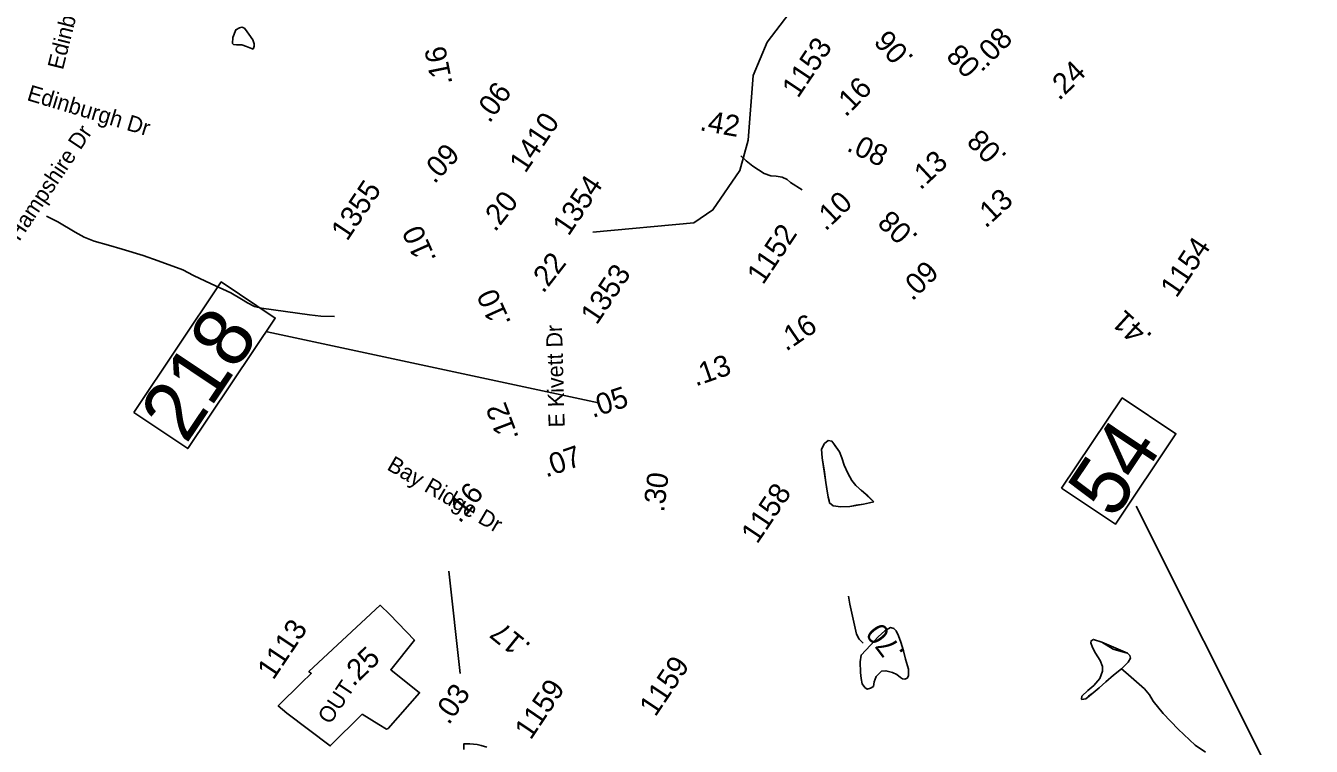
# Model space of a CAD drawing. Extents: x 1716282 to 1717158, y 799307 to 801078.
# Drawn here: x 1716655.9 to 1716766.2, y 799584.8 to 799646.7 of the extents above; entities that cross this region are included whole.
import ezdxf

# ---------------------------------------------------------------- set-up
doc = ezdxf.new("R2010")
doc.units = 0
for name, color, linetype in [('Exist Boundary Political City Limit New Hole', 7, 'Continuous'), ('Exist Hydrographic Misc Water Feature', 7, 'Continuous'), ('Exist Hydrographic Pond Under 1500 Sq Ft', 7, 'Continuous'), ('Exist Road Non-System Type 51 Label', 7, 'Continuous'), ('Exist Road Primary Interstate Mileage Hundredths English Label', 7, 'Continuous'), ('Exist Road Primary Interstate Shield CELL', 7, 'Continuous'), ('Exist Road Secondary Mileage Hundredths English Label', 7, 'Continuous'), ('Exist Road Secondary Mileage Tenths English Label', 7, 'Continuous'), ('Exist Road Secondary Structure Standard Bridge Number Label', 7, 'Continuous'), ('Exist Road Secondary Type 51 Number Label', 7, 'Continuous')]:
    doc.layers.add(name, color=color, linetype=linetype)

msp = doc.modelspace()

# ---------------------------------------------------------------- linework, layer by layer
at = {"layer": 'Exist Boundary Political City Limit New Hole'}
msp.add_lwpolyline([(1716684.79, 799587.58), (1716686.23, 799586.69), (1716686.88, 799586.31), (1716687.01, 799586.35), (1716689.72, 799589.42), (1716687.24, 799591.4), (1716689.27, 799593.93), (1716687.17, 799596.15), (1716686.34, 799596.94), (1716683.08, 799593.91), (1716680.22, 799591.24), (1716680.43, 799591.08), (1716679.6, 799590.27), (1716677.59, 799588.29), (1716678.32, 799587.68), (1716682.05, 799584.86), (1716684.79, 799587.58)], dxfattribs=at)
at = {"layer": 'Exist Hydrographic Misc Water Feature'}
for points in [[(1716704.58, 799628.94), (1716713.22, 799629.76), (1716714.86, 799630.85), (1716717.17, 799634.24), (1716717.88, 799636.84), (1716718.33, 799642.38), (1716719.52, 799645.24), (1716722.58, 799649.29), (1716724.82, 799658.73), (1716724.93, 799661.29), (1716722.21, 799670.18), (1716721.78, 799673.4), (1716722.13, 799675.8), (1716722.88, 799676.45), (1716724.4, 799676.15), (1716732.95, 799679.24), (1716733.85, 799679.94), (1716735.05, 799682.49), (1716735.28, 799684.81), (1716734.19, 799689.8), (1716735.33, 799695.18), (1716736.44, 799697.97)], [(1716675.45, 799644.66), (1716674.88, 799644.87), (1716674.46, 799645.02), (1716674, 799645.02), (1716673.77, 799645.04), (1716673.67, 799645.14), (1716673.69, 799645.65), (1716673.97, 799646.31), (1716674.27, 799646.49), (1716674.47, 799646.53), (1716674.69, 799646.44), (1716674.94, 799646.13), (1716675.22, 799645.73), (1716675.42, 799645.45), (1716675.53, 799645.1), (1716675.53, 799644.89), (1716675.45, 799644.66)], [(1716675.45, 799644.66), (1716674.88, 799644.87), (1716674.46, 799645.02), (1716674, 799645.02), (1716673.77, 799645.04), (1716673.67, 799645.14), (1716673.69, 799645.65), (1716673.97, 799646.31), (1716674.27, 799646.49), (1716674.47, 799646.53), (1716674.69, 799646.44), (1716674.94, 799646.13), (1716675.42, 799645.45), (1716675.53, 799645.1), (1716675.53, 799644.89), (1716675.45, 799644.66)], [(1716717.27, 799635.49), (1716717.72, 799635.07), (1716718.29, 799634.61), (1716719.26, 799633.98), (1716719.82, 799633.78), (1716720.29, 799633.74), (1716720.8, 799633.67), (1716721.22, 799633.45), (1716721.52, 799633.22), (1716722.51, 799632.57)], [(1716657.71, 799630.33), (1716658.68, 799629.84), (1716660.18, 799628.95), (1716660.95, 799628.53), (1716661.81, 799628.16), (1716663.03, 799627.82), (1716664.2, 799627.48), (1716666.01, 799626.94), (1716667.31, 799626.48), (1716669.42, 799625.71), (1716670.32, 799625.23), (1716671.83, 799624.51), (1716673.52, 799623.74), (1716674.45, 799623.21), (1716674.97, 799622.89), (1716675.57, 799622.58), (1716676.17, 799622.43), (1716680.27, 799621.84), (1716681.25, 799621.73), (1716682.42, 799621.7)], [(1716728.66, 799605.82), (1716728.15, 799606.31), (1716727.6, 799606.79), (1716727.12, 799607.22), (1716726.77, 799607.64), (1716726.44, 799608.28), (1716726.13, 799608.96), (1716725.92, 799609.58), (1716725.72, 799610.11), (1716725.36, 799610.61), (1716725.24, 799610.79), (1716725.07, 799611.01), (1716724.75, 799611.06), (1716724.44, 799610.81), (1716724.18, 799610.32), (1716724.23, 799609.58), (1716724.42, 799608.36), (1716724.55, 799607.47), (1716724.67, 799606.72), (1716724.74, 799606.21), (1716724.82, 799605.91), (1716724.86, 799605.71), (1716725.18, 799605.46), (1716725.84, 799605.39), (1716726.62, 799605.42), (1716727.15, 799605.52), (1716727.78, 799605.62), (1716728.28, 799605.73), (1716728.66, 799605.82)], [(1716728.66, 799605.82), (1716727.12, 799607.22), (1716726.77, 799607.64), (1716726.44, 799608.28), (1716726.13, 799608.96), (1716725.92, 799609.58), (1716725.72, 799610.11), (1716725.24, 799610.79), (1716725.07, 799611.01), (1716724.75, 799611.06), (1716724.44, 799610.81), (1716724.18, 799610.32), (1716724.23, 799609.58), (1716724.55, 799607.47), (1716724.74, 799606.21), (1716724.86, 799605.71), (1716725.18, 799605.46), (1716725.84, 799605.39), (1716726.62, 799605.42), (1716727.78, 799605.62), (1716728.28, 799605.73), (1716728.66, 799605.82)], [(1716726.49, 799597.71), (1716726.62, 799597.03), (1716727.18, 799594.46), (1716727.41, 799594.02), (1716727.75, 799593.69)], [(1716749.91, 799591.48), (1716749.22, 799590.93), (1716748.56, 799590.37), (1716747.99, 799589.84), (1716747.48, 799589.41), (1716747.08, 799589.13), (1716746.83, 799588.91), (1716746.66, 799588.88), (1716746.5, 799588.85), (1716746.46, 799588.89), (1716746.51, 799589.13), (1716747, 799589.63), (1716747.53, 799590.05), (1716748.04, 799590.64), (1716748.28, 799591.29), (1716748.27, 799591.69), (1716748.08, 799592.2), (1716747.67, 799592.83), (1716747.41, 799593.32), (1716747.28, 799593.7), (1716747.31, 799593.89), (1716747.49, 799594), (1716748.21, 799593.77), (1716749.18, 799593.18), (1716749.88, 799592.97), (1716750.41, 799592.82), (1716750.62, 799592.61), (1716750.68, 799592.39), (1716750.47, 799592.04), (1716749.91, 799591.48)], [(1716749.91, 799591.48), (1716749.22, 799590.93), (1716748.56, 799590.37), (1716747.99, 799589.84), (1716747.48, 799589.41), (1716746.83, 799588.91), (1716746.66, 799588.88), (1716746.5, 799588.85), (1716746.46, 799588.89), (1716746.51, 799589.13), (1716747, 799589.63), (1716747.53, 799590.05), (1716748.04, 799590.64), (1716748.28, 799591.29), (1716748.27, 799591.69), (1716748.08, 799592.2), (1716747.67, 799592.83), (1716747.41, 799593.32), (1716747.28, 799593.7), (1716747.31, 799593.89), (1716747.49, 799594), (1716748.21, 799593.77), (1716750.41, 799592.82), (1716750.62, 799592.61), (1716750.68, 799592.39), (1716750.47, 799592.04), (1716749.91, 799591.48)], [(1716757.1, 799584.32), (1716756.22, 799584.92), (1716754.77, 799586.3), (1716753.47, 799587.64), (1716752.62, 799588.71), (1716752.29, 799589.25), (1716751.86, 799589.76), (1716750.26, 799591.17), (1716749.91, 799591.48)]]:
    msp.add_lwpolyline(points, dxfattribs=at)
at = {"layer": 'Exist Hydrographic Pond Under 1500 Sq Ft'}
msp.add_lwpolyline([(1716728.37, 799593.5), (1716727.57, 799592.66), (1716727.48, 799592.09), (1716727.51, 799591.15), (1716727.59, 799590.64), (1716727.65, 799590.19), (1716727.9, 799589.89), (1716728.1, 799589.73), (1716728.37, 799589.82), (1716728.63, 799589.97), (1716728.68, 799590.37), (1716728.87, 799590.81), (1716729.31, 799591.27), (1716729.7, 799591.31), (1716730.27, 799591.17), (1716730.64, 799590.98), (1716730.96, 799590.74), (1716731.12, 799590.61), (1716731.31, 799590.58), (1716731.51, 799590.67), (1716731.63, 799590.89), (1716731.65, 799591.44), (1716731.38, 799592.3), (1716731.21, 799593.01), (1716730.99, 799593.77), (1716730.79, 799594.32), (1716730.59, 799594.75), (1716730.37, 799594.95), (1716730.1, 799595.02), (1716729.6, 799594.73), (1716729.04, 799594.21), (1716728.37, 799593.5)], dxfattribs=at)
at = {"layer": 'Exist Road Primary Interstate Shield CELL'}
msp.add_lwpolyline([(1716695.48, 799584.77), (1716694.98, 799584.91), (1716694.65, 799584.98), (1716694.02, 799585.04), (1716693.51, 799585.05), (1716693.52, 799584.57)], dxfattribs=at)
at = {"layer": 'Exist Road Secondary Mileage Tenths English Label'}
msp.add_line((1716692.21, 799599.86), (1716693.2, 799591.07), dxfattribs=at)
at = {"layer": 'Exist Road Secondary Structure Standard Bridge Number Label'}
for p, q in [((1716705.05, 799614.29), (1716676.64, 799620.4)), ((1716766.18, 799575.48), (1716751.15, 799605.43))]:
    msp.add_line(p, q, dxfattribs=at)
for points in [[(1716665.21, 799613.48), (1716672.7, 799624.67), (1716677.33, 799621.58), (1716669.84, 799610.38)], [(1716744.77, 799606.97), (1716749.97, 799614.73), (1716754.57, 799611.65), (1716749.38, 799603.89)]]:
    msp.add_lwpolyline(points, close=True, dxfattribs=at)

# ---------------------------------------------------------------- texts
at = {"layer": 'Exist Boundary Political City Limit New Hole'}
msp.add_text('OUT', height=1.377, rotation=56.2051, dxfattribs=at).set_placement((1716682.03, 799586.64))
at = {"layer": 'Exist Road Non-System Type 51 Label'}
for s, rotation, p in [('Edinburgh Ct', 75.8693, (1716659.13, 799642.81)), ('Edinburgh Dr', 343.2985, (1716655.97, 799640.29)), ('New Hampshire Dr', 56.2051, (1716653.05, 799624.61)), ('E Kivett Dr', 91.5309, (1716702.16, 799612.21)), ('Bay Ridge Dr', 329.7793, (1716686.83, 799608.62))]:
    msp.add_text(s, height=1.3775, rotation=rotation, dxfattribs=at).set_placement(p)
at = {"layer": 'Exist Road Primary Interstate Mileage Hundredths English Label'}
msp.add_text('.30', height=1.813, rotation=82.9551, dxfattribs=at).set_placement((1716710.67, 799604.87))
at = {"layer": 'Exist Road Secondary Mileage Hundredths English Label'}
for s, height, rotation, p in [('.08', 1.813, 45.6157, (1716738.32, 799643.02)), ('.08', 1.812, 133.9037, (1716738.4, 799642.81)), ('.24', 1.812, 44.0876, (1716744.55, 799640.18)), ('.16', 1.812, 45.55, (1716726.26, 799638.76)), ('.08', 1.812, 134.7828, (1716740.17, 799635.52)), ('.08', 1.812, 334.1626, (1716726.25, 799635.97)), ('.10', 1.812, 43.8307, (1716724.52, 799628.98)), ('.13', 1.813, 42.8047, (1716738.26, 799629.23)), ('.08', 1.812, 136.4002, (1716732.55, 799628.63)), ('.10', 1.812, 114.0833, (1716691.18, 799626.63)), ('.09', 1.813, 44.5626, (1716731.96, 799622.98)), ('.16', 1.812, 33.7889, (1716721.14, 799618.68)), ('.41', 1.813, 137.5133, (1716752.63, 799620.1)), ('.13', 1.812, 19.132, (1716713.39, 799615.7)), ('.05', 1.812, 18.038, (1716704.55, 799613)), ('.12', 1.812, 110.8303, (1716698.24, 799611.34)), ('.07', 1.812, 19.1626, (1716700.56, 799607.88)), ('.16', 1.812, 50.6405, (1716693.16, 799603.9)), ('.17', 1.812, 140.9664, (1716699.36, 799593.55)), ('.25', 1.813, 44.3039, (1716684.04, 799589.9)), ('.03', 1.812, 55.421, (1716692.22, 799586.6))]:
    msp.add_text(s, height=height, rotation=rotation, dxfattribs=at).set_placement(p)
at = {"layer": 'Exist Road Secondary Mileage Tenths English Label'}
for s, height, rotation, p in [('.06', 1.813, 132.0786, (1716732.17, 799643.94)), ('.16', 1.812, 101.1906, (1716692.54, 799641.71)), ('.06', 1.813, 54.1756, (1716695.71, 799638.23)), ('.42', 1.812, 349.8826, (1716713.67, 799637.7)), ('.09', 1.812, 47.3024, (1716690.99, 799633.02)), ('.13', 1.812, 42.8464, (1716732.66, 799632.5)), ('.20', 1.812, 51.7607, (1716696.19, 799628.9)), ('.22', 1.812, 52.2625, (1716700.32, 799623.63)), ('.10', 1.812, 114.3782, (1716697.59, 799621.19)), ('.70', 1.813, 126.9899, (1716731.35, 799592.87))]:
    msp.add_text(s, height=height, rotation=rotation, dxfattribs=at).set_placement(p)
at = {"layer": 'Exist Road Secondary Structure Standard Bridge Number Label'}
for s, p in [('218', (1716669.7, 799610.69)), ('54', (1716749.24, 799604.2))]:
    msp.add_text(s, height=5.075, rotation=56.2051, dxfattribs=at).set_placement(p)
at = {"layer": 'Exist Road Secondary Type 51 Number Label'}
for s, p in [('1153', (1716722.16, 799640.37)), ('1410', (1716698.78, 799633.93)), ('1355', (1716683.5, 799628.11)), ('1354', (1716702.49, 799628.54)), ('1152', (1716719.16, 799624.36)), ('1154', (1716754.61, 799623.23)), ('1353', (1716704.9, 799620.92)), ('1158', (1716718.66, 799602.12)), ('1113', (1716677.17, 799590.45)), ('1159', (1716709.93, 799587.29)), ('1159', (1716699.24, 799585.31))]:
    msp.add_text(s, height=1.812, rotation=56.2051, dxfattribs=at).set_placement(p)

doc.saveas('drawing.dxf')
